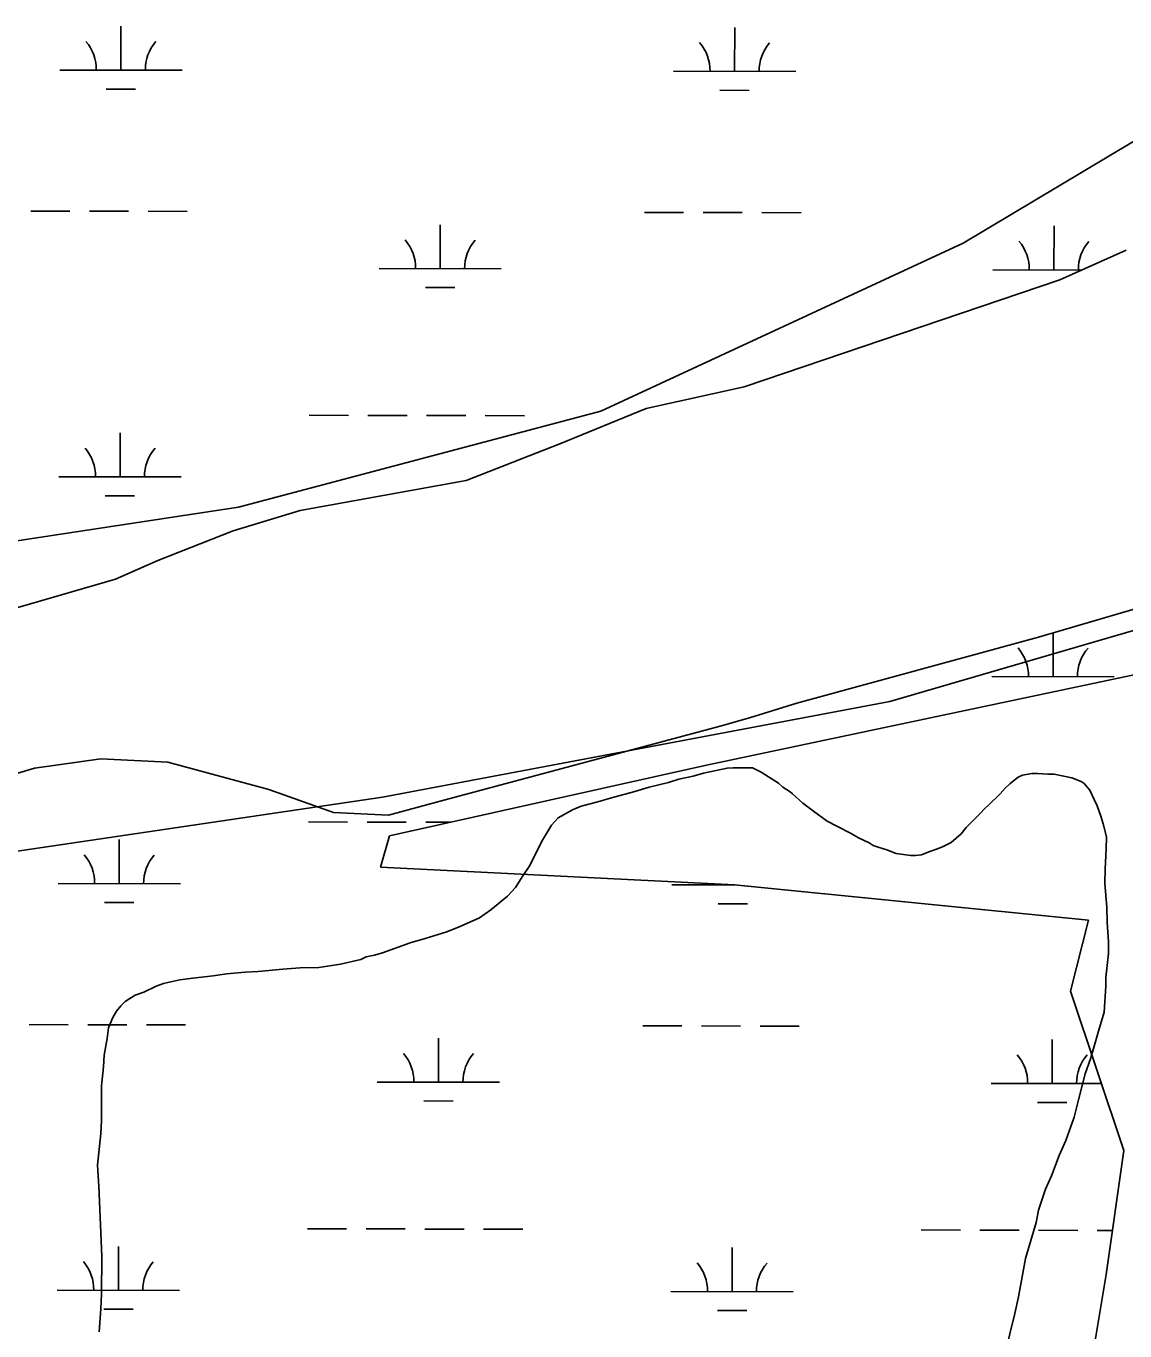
# Model space of a CAD drawing. Extents: x 3219052 to 3256913, y 800770 to 826146.
# Drawn here: x 3237197 to 3238096, y 821974 to 823041 of the extents above; entities that cross this region are included whole.
import ezdxf

# ---------------------------------------------------------------- set-up
doc = ezdxf.new("R2010")
doc.units = 0
for name, color, linetype in [('V-SITE-VEGE', 7, 'Continuous'), ('V-TOPO-SHOR', 7, 'Continuous'), ('V-WETL-SWMP', 7, 'Continuous')]:
    doc.layers.add(name, color=color, linetype=linetype)

msp = doc.modelspace()

# ---------------------------------------------------------------- linework, layer by layer
at = {"layer": 'V-SITE-VEGE'}
for p, q in [((3238042.8, 822833.9), (3238097, 822858.2)), ((3237784.8, 822746.3), (3238042.8, 822833.9)), ((3237704.6, 822728.7), (3237784.8, 822746.3)), ((3237633.9, 822699.6), (3237704.6, 822728.7)), ((3237557.4, 822669.7), (3237633.9, 822699.6)), ((3237421.5, 822645.2), (3237557.4, 822669.7)), ((3237366.9, 822628.5), (3237421.5, 822645.2)), ((3237305.3, 822604.3), (3237366.9, 822628.5)), ((3237270.5, 822589.1), (3237305.3, 822604.3)), ((3238228.9, 822601.3), (3238025.5, 822541.5)), ((3237052.3, 822525.7), (3237270.5, 822589.1)), ((3238025.5, 822541.5), (3237827.9, 822487.6)), ((3237827.9, 822487.6), (3237789, 822475.7)), ((3237765.1, 822468.7), (3237536, 822407.4)), ((3237789, 822475.7), (3237765.1, 822468.7)), ((3237204.4, 822434.4), (3237074.6, 822395.9)), ((3237258.6, 822442.1), (3237204.4, 822434.4)), ((3237313.5, 822439.4), (3237258.6, 822442.1)), ((3237396, 822416.9), (3237313.5, 822439.4)), ((3237751.5, 822430.3), (3237770.8, 822434.3)), ((3237770.8, 822434.3), (3237775.8, 822434.8)), ((3237775.8, 822434.8), (3237791.5, 822434.8)), ((3237791.5, 822434.8), (3237798.5, 822431.2)), ((3237722.7, 822422.8), (3237731.3, 822425.3)), ((3237731.3, 822425.3), (3237742.9, 822427.8)), ((3237742.9, 822427.8), (3237751.5, 822430.3)), ((3237798.5, 822431.2), (3237812.7, 822422.1)), ((3238002.2, 822422), (3238008.7, 822427.1)), ((3238008.7, 822427.1), (3238012.3, 822428.6)), ((3238012.3, 822428.6), (3238019.9, 822430.1)), ((3238019.9, 822430.1), (3238024.9, 822430.1)), ((3238024.9, 822430.1), (3238033, 822429.5)), ((3238033, 822429.5), (3238038.1, 822429.5)), ((3238038.1, 822429.5), (3238052.7, 822426.4)), ((3238052.7, 822426.4), (3238060.3, 822423.4)), ((3238060.3, 822423.4), (3238062.8, 822421.9)), ((3237448.9, 822398.2), (3237396, 822416.9)), ((3237676.2, 822410.3), (3237695.4, 822415.3)), ((3237695.4, 822415.3), (3237707, 822418.8)), ((3237707, 822418.8), (3237722.7, 822422.8)), ((3237812.7, 822422.1), (3237816.2, 822419)), ((3237816.2, 822419), (3237822.2, 822415)), ((3237822.2, 822415), (3237824.3, 822413.4)), ((3237824.3, 822413.4), (3237832.8, 822405.8)), ((3237984.9, 822404.4), (3237994, 822413.5)), ((3237994, 822413.5), (3237998.1, 822418)), ((3237998.1, 822418), (3238002.2, 822422)), ((3238062.8, 822421.9), (3238067.3, 822416.3)), ((3238067.3, 822416.3), (3238070.8, 822408.7)), ((3237536, 822407.4), (3237493.9, 822396)), ((3237644.3, 822400.3), (3237651.4, 822403.3)), ((3237651.4, 822403.3), (3237665.1, 822406.8)), ((3237665.1, 822406.8), (3237676.2, 822410.3)), ((3237832.8, 822405.8), (3237841.4, 822399.2)), ((3237981.4, 822401.4), (3237984.9, 822404.4)), ((3238070.8, 822408.7), (3238073.4, 822403.7)), ((3238073.4, 822403.7), (3238076.4, 822395.1)), ((3237493.9, 822396), (3237448.9, 822398.2)), ((3237627.1, 822387.7), (3237632.7, 822393.8)), ((3237632.7, 822393.8), (3237644.3, 822400.3)), ((3237841.4, 822399.2), (3237852.5, 822391.1)), ((3237966.2, 822385.8), (3237977.8, 822397.3)), ((3237977.8, 822397.3), (3237981.4, 822401.4)), ((3238076.4, 822395.1), (3238078.4, 822389)), ((3237619, 822374.1), (3237627.1, 822387.7)), ((3237852.5, 822391.1), (3237860.6, 822387.1)), ((3237860.6, 822387.1), (3237872.2, 822381)), ((3237872.2, 822381), (3237878.2, 822377.4)), ((3237954, 822373.7), (3237962.1, 822380.7)), ((3237962.1, 822380.7), (3237966.2, 822385.8)), ((3238078.4, 822389), (3238080.9, 822378.4)), ((3237613.9, 822363.5), (3237619, 822374.1)), ((3237878.2, 822377.4), (3237886.8, 822373.3)), ((3237886.8, 822373.3), (3237890.3, 822371.3)), ((3237890.3, 822371.3), (3237894.4, 822369.8)), ((3237941.9, 822368.1), (3237946.9, 822370.1)), ((3237946.9, 822370.1), (3237954, 822373.7)), ((3238080.9, 822378.4), (3238080.8, 822368.3)), ((3237608.8, 822353.9), (3237613.9, 822363.5)), ((3237894.4, 822369.8), (3237901.4, 822367.7)), ((3237901.4, 822367.7), (3237909, 822364.7)), ((3237909, 822364.7), (3237915.1, 822363.7)), ((3237915.1, 822363.7), (3237921.1, 822363.1)), ((3237921.1, 822363.1), (3237924.7, 822363.1)), ((3237924.7, 822363.1), (3237929.7, 822363.6)), ((3237929.7, 822363.6), (3237935.8, 822366.1)), ((3237935.8, 822366.1), (3237941.9, 822368.1)), ((3238080.8, 822368.3), (3238079.8, 822352.1)), ((3237603.8, 822346.3), (3237608.8, 822353.9)), ((3238079.8, 822352.1), (3238079.7, 822340)), ((3237597.7, 822336.8), (3237603.8, 822346.3)), ((3238079.7, 822340), (3238081.2, 822320.8)), ((3237577.4, 822318.6), (3237591.1, 822329.7)), ((3237591.1, 822329.7), (3237597.7, 822336.8)), ((3237568.3, 822312.1), (3237577.4, 822318.6)), ((3238081.2, 822320.8), (3238081.7, 822308.6)), ((3237553.1, 822305.1), (3237568.3, 822312.1)), ((3238081.7, 822308.6), (3238082.6, 822292.5)), ((3237523.8, 822295), (3237541.5, 822300.5)), ((3237541.5, 822300.5), (3237553.1, 822305.1)), ((3237488.9, 822283.5), (3237511.6, 822291.5)), ((3237511.6, 822291.5), (3237523.8, 822295)), ((3238082.6, 822292.5), (3238082.6, 822282.9)), ((3237436.8, 822271.5), (3237454.5, 822274)), ((3237454.5, 822274), (3237471.2, 822278)), ((3237471.2, 822278), (3237475.7, 822280)), ((3237475.7, 822280), (3237482.3, 822281.5)), ((3237482.3, 822281.5), (3237488.9, 822283.5)), ((3238082.6, 822282.9), (3238080.5, 822263.2)), ((3237333.7, 822262.7), (3237350.4, 822264.7)), ((3237350.4, 822264.7), (3237361.5, 822266.2)), ((3237361.5, 822266.2), (3237376.6, 822267.6)), ((3237376.6, 822267.6), (3237387.3, 822268.1)), ((3237387.3, 822268.1), (3237407.5, 822270.1)), ((3237407.5, 822270.1), (3237421.6, 822271.1)), ((3237421.6, 822271.1), (3237436.8, 822271.5)), ((3237293.7, 822251.2), (3237303.8, 822256.2)), ((3237303.8, 822256.2), (3237309.9, 822258.2)), ((3237309.9, 822258.2), (3237323.1, 822261.2)), ((3237323.1, 822261.2), (3237333.7, 822262.7)), ((3238080.5, 822256.1), (3238079, 822234.9)), ((3238080.5, 822263.2), (3238080.5, 822256.1)), ((3237275, 822240.1), (3237278.5, 822243.7)), ((3237278.5, 822243.7), (3237286.6, 822248.7)), ((3237286.6, 822248.7), (3237293.7, 822251.2)), ((3237268.4, 822230.5), (3237271.4, 822235.6)), ((3237271.4, 822235.6), (3237275, 822240.1)), ((3238079, 822234.9), (3238074.4, 822219.2)), ((3237263.8, 822213.4), (3237264.8, 822222)), ((3237264.8, 822222), (3237268.4, 822230.5)), ((3237261.2, 822199.7), (3237263.8, 822213.4)), ((3238074.4, 822219.2), (3238068.2, 822197.5)), ((3237260.7, 822190.1), (3237261.2, 822199.7)), ((3237259.1, 822174.5), (3237260.7, 822190.1)), ((3238068.2, 822197.5), (3238063.6, 822184.4)), ((3238063.6, 822184.4), (3238058, 822163.2)), ((3237259.1, 822146.2), (3237259.1, 822174.5)), ((3238058, 822163.2), (3238054.5, 822149)), ((3237258.5, 822135.6), (3237259.1, 822146.2)), ((3238054.5, 822149), (3238047.8, 822129.8)), ((3237255.9, 822109.8), (3237258.5, 822135.6)), ((3238047.8, 822129.8), (3238042.2, 822117.7)), ((3238042.2, 822117.7), (3238036.1, 822101.1)), ((3237256.9, 822092.6), (3237255.9, 822109.8)), ((3237257.4, 822080), (3237256.9, 822092.6)), ((3238036.1, 822101.1), (3238031, 822090)), ((3238031, 822090), (3238025.4, 822072.8)), ((3237258.3, 822060.8), (3237257.4, 822080)), ((3238025.4, 822072.8), (3238023.4, 822062.7)), ((3237259.3, 822035), (3237258.3, 822060.8)), ((3238023.4, 822062.7), (3238014.7, 822033.4)), ((3237259.2, 822004.2), (3237259.3, 822035)), ((3238014.7, 822033.4), (3238012.7, 822021.3)), ((3238012.7, 822021.3), (3238009.1, 822002.1)), ((3237258.6, 821992.1), (3237259.2, 822004.2)), ((3238009.1, 822002.1), (3238006, 821988.5)), ((3237257.1, 821973.4), (3237258.6, 821992.1)), ((3238006, 821988.5), (3237997.8, 821955.1))]:
    msp.add_line(p, q, dxfattribs=at)
at = {"layer": 'V-TOPO-SHOR'}
for points in [[(3238801.3, 822712.7), (3238832.1, 822723.9), (3239049.4, 822802.4), (3239227.3, 822900.7), (3239286.7, 822999.3), (3239326.4, 823078.2), (3239326.5, 823157.1), (3239287.2, 823255.9), (3239129.7, 823414.2), (3238991.5, 823434.2), (3238695.2, 823336.1), (3238537.1, 823237.7), (3238418.4, 823159), (3238319.6, 823100), (3238161.4, 822981.9), (3237963.8, 822863.9), (3237667.4, 822726.3), (3237371.1, 822648), (3237114.4, 822609), (3236739.1, 822530.8), (3236521.9, 822491.8), (3236245.4, 822433.2), (3236028.2, 822394.1)], [(3235928.9, 822137.7), (3236481.9, 822255), (3237094.1, 822352.4), (3237489, 822410.8), (3237903.8, 822488.9), (3238239.6, 822586.9), (3238614.8, 822645.4), (3238801.3, 822712.7)]]:
    msp.add_lwpolyline(points, dxfattribs=at)
at = {"layer": 'V-WETL-SWMP'}
for p, q in [((3237275, 823005.3), (3237275, 823041.3)), ((3237776.9, 823004.3), (3237777, 823040.3)), ((3237225, 823005.4), (3237325, 823005.2)), ((3237726.9, 823004.4), (3237826.9, 823004.2)), ((3237262.9, 822989.9), (3237286.9, 822989.9)), ((3237764.8, 822988.9), (3237788.8, 822988.8)), ((3237201.3, 822890.1), (3237233.3, 822890)), ((3237249.3, 822890), (3237281.3, 822889.9)), ((3237297.3, 822889.9), (3237329.3, 822889.8)), ((3237703.2, 822889), (3237735.2, 822888.9)), ((3237751.2, 822888.9), (3237783.2, 822888.8)), ((3237799.2, 822888.8), (3237831.2, 822888.7)), ((3237536.1, 822842.9), (3237536.1, 822878.9)), ((3238038, 822841.9), (3238038.1, 822877.9)), ((3238042.8, 822833.9), (3238097, 822858.2)), ((3237486.1, 822843), (3237586.1, 822842.8)), ((3237988, 822842), (3238060.5, 822841.8)), ((3237784.8, 822746.3), (3238042.8, 822833.9)), ((3237524, 822827.5), (3237548, 822827.5)), ((3237704.6, 822728.7), (3237784.8, 822746.3)), ((3237429, 822723.1), (3237461, 822723)), ((3237477, 822723), (3237509, 822722.9)), ((3237525, 822722.9), (3237557, 822722.8)), ((3237573, 822722.8), (3237605, 822722.7)), ((3237633.9, 822699.6), (3237704.6, 822728.7)), ((3237274.3, 822672.7), (3237274.4, 822708.7)), ((3237557.4, 822669.7), (3237633.9, 822699.6)), ((3237224.3, 822672.8), (3237324.3, 822672.6)), ((3237421.5, 822645.2), (3237557.4, 822669.7)), ((3237262.2, 822657.3), (3237286.2, 822657.2)), ((3237366.9, 822628.5), (3237421.5, 822645.2)), ((3237305.3, 822604.3), (3237366.9, 822628.5)), ((3237270.5, 822589.1), (3237305.3, 822604.3)), ((3238228.9, 822601.3), (3238025.5, 822541.5)), ((3237052.3, 822525.7), (3237270.5, 822589.1)), ((3238025.5, 822541.5), (3237827.9, 822487.6)), ((3238037.3, 822509.2), (3238037.4, 822545)), ((3237753.8, 822436.9), (3238145.3, 822519.6)), ((3237987.3, 822509.3), (3238087.3, 822509.1)), ((3237827.9, 822487.6), (3237789, 822475.7)), ((3237765.1, 822468.7), (3237536, 822407.4)), ((3237789, 822475.7), (3237765.1, 822468.7)), ((3237204.4, 822434.4), (3237074.6, 822395.9)), ((3237258.6, 822442.1), (3237204.4, 822434.4)), ((3237313.5, 822439.4), (3237258.6, 822442.1)), ((3237396, 822416.9), (3237313.5, 822439.4)), ((3237494.6, 822379), (3237753.8, 822436.9)), ((3237448.9, 822398.2), (3237396, 822416.9)), ((3237536, 822407.4), (3237493.9, 822396)), ((3237493.9, 822396), (3237448.9, 822398.2)), ((3237428.3, 822390.4), (3237460.3, 822390.3)), ((3237476.3, 822390.3), (3237508.3, 822390.2)), ((3237524.3, 822390.2), (3237544.6, 822390.2)), ((3237273.6, 822340), (3237273.7, 822376)), ((3237487.4, 822353.4), (3237494.6, 822379)), ((3237776.8, 822339), (3237487.4, 822353.4)), ((3237223.6, 822340.1), (3237323.6, 822339.9)), ((3237725.5, 822339), (3237777.1, 822338.9)), ((3237775.5, 822338.9), (3237775.5, 822339)), ((3238066.2, 822310), (3237776.8, 822339)), ((3237261.5, 822324.6), (3237285.5, 822324.5)), ((3237763.5, 822323.5), (3237787.5, 822323.5)), ((3238051.7, 822252.1), (3238066.2, 822310)), ((3238095.1, 822121.7), (3238051.7, 822252.1)), ((3237199.9, 822224.7), (3237231.9, 822224.6)), ((3237247.9, 822224.6), (3237279.9, 822224.5)), ((3237295.9, 822224.5), (3237327.9, 822224.4)), ((3237701.8, 822223.7), (3237733.8, 822223.6)), ((3237749.8, 822223.6), (3237781.8, 822223.5)), ((3237797.8, 822223.5), (3237829.8, 822223.4)), ((3237534.7, 822177.6), (3237534.8, 822213.6)), ((3238036.6, 822176.5), (3238036.7, 822212.5)), ((3237484.7, 822177.7), (3237584.7, 822177.5)), ((3237986.6, 822176.6), (3238076.9, 822176.4)), ((3237522.6, 822162.2), (3237546.6, 822162.1)), ((3238024.6, 822161.1), (3238048.6, 822161.1)), ((3238080.7, 822020.3), (3238095.1, 822121.7)), ((3237427.6, 822057.7), (3237459.6, 822057.7)), ((3237475.6, 822057.6), (3237507.6, 822057.6)), ((3237523.6, 822057.5), (3237555.6, 822057.5)), ((3237571.6, 822057.4), (3237603.6, 822057.4)), ((3237929.5, 822056.7), (3237961.5, 822056.6)), ((3237977.5, 822056.6), (3238009.5, 822056.5)), ((3238025.5, 822056.5), (3238057.5, 822056.4)), ((3238073.5, 822056.4), (3238085.8, 822056.3)), ((3237272.9, 822007.3), (3237273, 822043.3)), ((3237774.8, 822006.3), (3237774.9, 822042.3)), ((3238051.7, 821846.5), (3238080.7, 822020.3)), ((3237222.9, 822007.4), (3237322.9, 822007.2)), ((3237724.8, 822006.4), (3237824.8, 822006.2)), ((3237260.9, 821991.9), (3237284.9, 821991.9)), ((3237762.8, 821990.9), (3237786.8, 821990.8))]:
    msp.add_line(p, q, dxfattribs=at)
for centre, start, end in [((3237219.7, 823005.9), 359.1081, 40.6518), ((3237330.2, 823005.7), 139.1081, 180.6517), ((3237721.6, 823004.9), 359.1081, 40.6518), ((3237832.1, 823004.6), 139.1081, 180.6517), ((3237480.8, 822843.5), 359.1081, 40.6518), ((3237591.3, 822843.3), 139.1081, 180.6517), ((3237982.7, 822842.5), 359.1081, 40.6518), ((3238093.2, 822842.2), 139.1081, 180.6517), ((3237219, 822673.3), 359.1081, 40.6518), ((3237329.5, 822673), 139.1081, 180.6517), ((3237982, 822509.8), 359.1081, 40.6518), ((3238092.5, 822509.6), 139.1081, 180.6517), ((3237218.3, 822340.6), 359.1081, 40.6518), ((3237328.8, 822340.3), 139.1081, 180.6517), ((3237720.2, 822339.5), 359.1081, 0.8145), ((3237479.4, 822178.2), 359.1081, 40.6518), ((3237589.9, 822177.9), 139.1081, 180.6517), ((3237981.3, 822177.1), 359.1081, 40.6518), ((3238091.8, 822176.9), 139.1081, 180.6517), ((3237217.6, 822007.9), 359.1081, 40.6518), ((3237328.1, 822007.7), 139.1081, 180.6517), ((3237719.5, 822006.9), 359.1081, 40.6518), ((3237830, 822006.6), 139.1081, 180.6517)]:
    msp.add_arc(centre, 35.2, start, end, dxfattribs=at)

doc.saveas('drawing.dxf')
